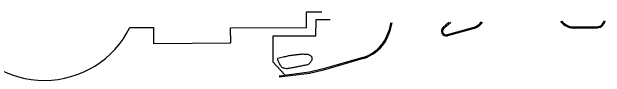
# Model space of a CAD drawing. Extents: x 2145380 to 2157287, y 139568 to 149130.
# Drawn here: x 2152263 to 2152586, y 143482 to 143517.7 of the extents above; entities that cross this region are included whole.
import ezdxf

# ---------------------------------------------------------------- set-up
doc = ezdxf.new("R2010")
doc.units = 0
for name, color, linetype in [('TOPO_Building', 7, 'Continuous'), ('TOPO_Curb Back', 7, 'Continuous'), ('TOPO_Shrub', 7, 'Continuous'), ('TOPO_Sidewalk', 7, 'Continuous')]:
    doc.layers.add(name, color=color, linetype=linetype)

msp = doc.modelspace()

# ---------------------------------------------------------------- linework, layer by layer
at = {"layer": 'TOPO_Building'}
msp.add_lwpolyline([(2152327.26, 143509.1), (2152340.09, 143509.18), (2152340.14, 143500.48), (2152382.18, 143500.73), (2152382.13, 143508.96), (2152423.42, 143509.2), (2152423.37, 143517.69), (2152431.7, 143517.74)], dxfattribs=at)
msp.add_arc((2152280.59, 143532.41), 52.17, 207.2069, 333.4633, dxfattribs=at)
at = {"layer": 'TOPO_Curb Back'}
for points in [[(2152497.85, 143509.27), (2152500.99, 143512.01)], [(2152498.23, 143508.81), (2152501.91, 143512.02)], [(2152514.49, 143509.21), (2152500.06, 143505.19)], [(2152514.66, 143508.63), (2152500.22, 143504.61)], [(2152570, 143509.54), (2152580.83, 143509.56)], [(2152570.03, 143508.94), (2152580.8, 143508.96)], [(2152454.05, 143492.73), (2152432.58, 143486.51), (2152424.98, 143484.7), (2152408.45, 143482.61)], [(2152454.22, 143492.15), (2152432.73, 143485.93), (2152425.09, 143484.11), (2152408.53, 143482.02)]]:
    msp.add_lwpolyline(points, dxfattribs=at)
for centre, radius, start, end in [((2152438.62, 143517.16), 31.23, 329.4863, 349.8562), ((2152438.62, 143517.16), 31.83, 329.4521, 350.0614), ((2152512.01, 143516.8), 7.98, 288.0746, 324.8003), ((2152512.01, 143516.8), 8.58, 287.985, 327.6423), ((2152569.03, 143517.92), 9.04, 215.6096, 276.4025), ((2152569.03, 143517.92), 8.44, 218.5136, 276.624), ((2152581.27, 143513.73), 4.8, 264.3803, 349.939), ((2152581.27, 143513.73), 4.2, 263.9851, 348.4255), ((2152499.56, 143507.21), 2.68, 129.6744, 284.2159), ((2152499.56, 143507.21), 2.08, 129.4893, 284.0293), ((2152447.37, 143513.63), 21.94, 287.7284, 325.8499), ((2152447.37, 143513.63), 22.54, 287.707, 325.8984)]:
    msp.add_arc(centre, radius, start, end, dxfattribs=at)
at = {"layer": 'TOPO_Shrub'}
msp.add_open_spline([(2152407.39, 143492.13), (2152407.39, 143492.13), (2152408.7, 143492.44), (2152410, 143492.75), (2152411.31, 143493.05), (2152412.5, 143493.34), (2152413.69, 143493.62), (2152414.9, 143493.81), (2152415.82, 143493.96), (2152416.75, 143494.05), (2152417.68, 143494.16), (2152418.53, 143494.26), (2152419.38, 143494.35), (2152420.22, 143494.44), (2152421.19, 143494.54), (2152422.17, 143494.48), (2152423.14, 143494.43), (2152424.14, 143494.38), (2152425.1, 143494.12), (2152425.97, 143493.43), (2152426.75, 143492.81), (2152426.45, 143491.49), (2152425.96, 143490.75), (2152425.5, 143490.04), (2152425, 143489.13), (2152424.17, 143488.95), (2152423.07, 143488.73), (2152421.97, 143488.5), (2152420.87, 143488.28), (2152419.8, 143488.06), (2152418.72, 143487.84), (2152417.65, 143487.62), (2152416.63, 143487.41), (2152415.6, 143487.24), (2152414.58, 143487.06), (2152413.44, 143486.86), (2152412.26, 143486.77), (2152411.13, 143487.05), (2152410.23, 143487.27), (2152409.41, 143487.94), (2152409.01, 143488.75), (2152408.47, 143489.88), (2152407.93, 143491), (2152407.39, 143492.13)], degree=3, dxfattribs=at)
at = {"layer": 'TOPO_Sidewalk'}
msp.add_lwpolyline([(2152436.25, 143513.33), (2152428.51, 143513.37), (2152428.37, 143504.46), (2152405.08, 143504.51), (2152405.13, 143490.39), (2152411.64, 143483.24)], dxfattribs=at)

doc.saveas('drawing.dxf')
